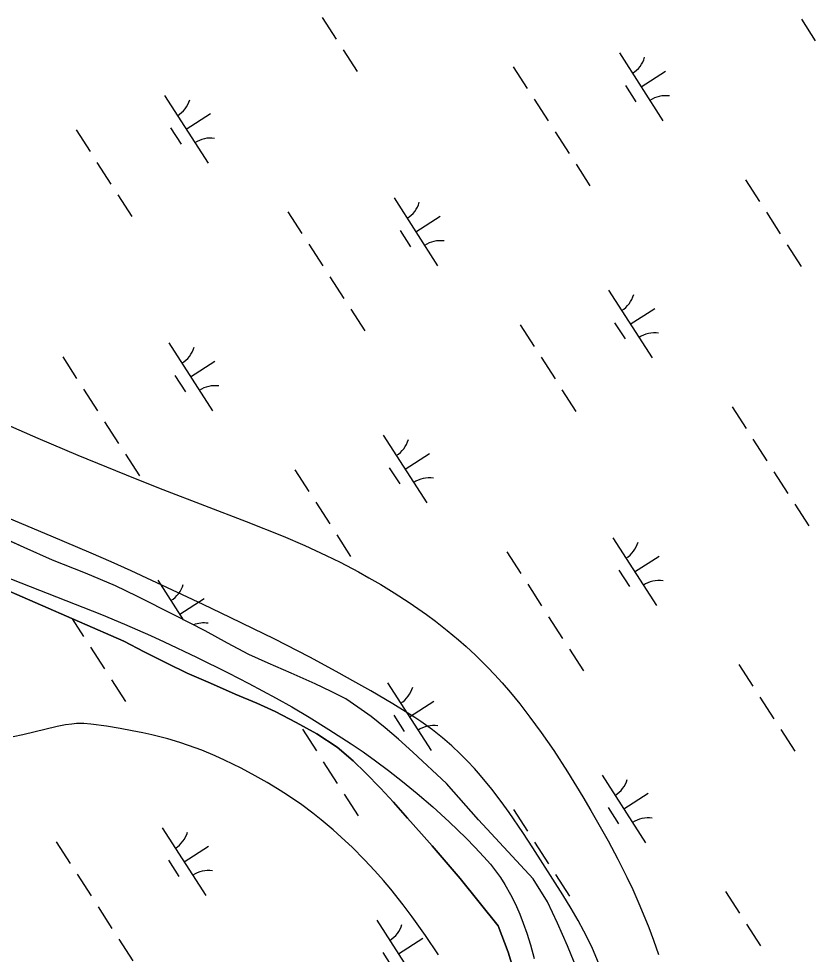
# Model space of a CAD drawing. Extents: x 3937982 to 3958556, y 219448 to 241894.
# Drawn here: x 3950347 to 3950841, y 228975 to 229556 of the extents above; entities that cross this region are included whole.
import ezdxf

# ---------------------------------------------------------------- set-up
doc = ezdxf.new("R2010")
doc.units = 0
for name, color, linetype in [('V-SITE-VEGE', 7, 'Continuous'), ('V-TOPO-SHOR', 7, 'Continuous'), ('V-WETL-SWMP', 7, 'Continuous')]:
    doc.layers.add(name, color=color, linetype=linetype)

msp = doc.modelspace()

# ---------------------------------------------------------------- linework, layer by layer
at = {"layer": 'V-SITE-VEGE'}
for points in [[(3950338.381, 229304.27), (3950358.526, 229295.312), (3950383.356, 229284.826), (3950419.011, 229270.287), (3950436.214, 229263.453), (3950487.996, 229243.555), (3950510.923, 229234.371), (3950524.356, 229228.614), (3950537.562, 229222.517), (3950546.243, 229218.237), (3950557.673, 229212.239), (3950564.139, 229208.646), (3950571.464, 229204.389), (3950579.763, 229199.307), (3950589.153, 229193.206), (3950599.772, 229185.821), (3950605.389, 229181.693), (3950612.752, 229175.966), (3950619.836, 229170.052), (3950624.407, 229166.007), (3950630.324, 229160.496), (3950637.914, 229152.928), (3950642.106, 229148.499), (3950646.777, 229143.346), (3950651.969, 229137.343), (3950657.724, 229130.335), (3950664.079, 229122.143), (3950671.095, 229112.55), (3950678.831, 229101.305), (3950687.369, 229088.105), (3950696.835, 229072.606), (3950701.793, 229064.172), (3950712.619, 229045.21), (3950718.693, 229033.981), (3950724.339, 229022.686), (3950727.878, 229015.121), (3950732.337, 229004.997), (3950737.846, 228991.433), (3950740.787, 228983.653), (3950743.98, 228974.736)], [(3950706.677, 228969.546), (3950702.852, 228978.468), (3950700.464, 228983.528), (3950697.566, 228989.283), (3950694.041, 228995.826), (3950689.753, 229003.252), (3950684.534, 229011.686), (3950665.949, 229040.917), (3950659.731, 229050.416), (3950651.263, 229062.773), (3950646.282, 229069.647), (3950640.42, 229077.302), (3950633.457, 229085.758), (3950629.607, 229090.129), (3950625.386, 229094.673), (3950620.737, 229099.379), (3950615.601, 229104.229), (3950609.901, 229109.198), (3950603.548, 229114.248), (3950596.438, 229119.335), (3950592.622, 229121.832), (3950578.993, 229130.288), (3950565.283, 229138.418), (3950556.102, 229143.678), (3950543.81, 229150.508), (3950527.34, 229159.322), (3950505.242, 229170.638), (3950492.551, 229176.921), (3950477.992, 229183.976), (3950461.288, 229191.916), (3950416.457, 229212.82), (3950404.141, 229218.444), (3950391.767, 229223.91), (3950366.906, 229234.519), (3950317.052, 229255.425)], [(3950335.463, 229210.367), (3950347.956, 229205.376), (3950398.06, 229185.721), (3950412.308, 229179.849), (3950428.498, 229172.79), (3950437.077, 229168.833), (3950457.053, 229159.296), (3950476.701, 229149.582), (3950489.618, 229142.936), (3950506.61, 229133.798), (3950516.203, 229128.4), (3950527.062, 229122.043), (3950539.331, 229114.502), (3950553.174, 229105.478), (3950560.477, 229100.469), (3950568.208, 229094.964), (3950576.382, 229088.892), (3950585.022, 229082.178), (3950594.148, 229074.728), (3950603.782, 229066.427), (3950613.938, 229057.154), (3950624.458, 229046.924), (3950629.922, 229041.345), (3950635.522, 229035.424), (3950639.655, 229030.706), (3950643.415, 229025.86), (3950645.731, 229022.567), (3950648.592, 229018.102), (3950652.043, 229012.028), (3950653.841, 229008.497), (3950655.756, 229004.422), (3950657.773, 228999.705)], [(3950607.423, 228974.484), (3950599.303, 228986.463), (3950591.072, 228997.995), (3950585.452, 229005.462), (3950577.729, 229015.166), (3950573.164, 229020.591), (3950567.782, 229026.694), (3950561.396, 229033.553), (3950553.733, 229041.253), (3950549.471, 229045.306), (3950542.02, 229052.017), (3950534.455, 229058.36), (3950529.339, 229062.39), (3950522.417, 229067.539), (3950512.98, 229074.025), (3950507.468, 229077.552), (3950501.052, 229081.435), (3950493.558, 229085.693), (3950484.762, 229090.342), (3950474.379, 229095.406), (3950468.688, 229098.011), (3950460.442, 229101.477), (3950452.168, 229104.528), (3950446.637, 229106.351), (3950439.241, 229108.54), (3950429.345, 229111.078), (3950423.672, 229112.351), (3950417.174, 229113.668), (3950409.732, 229115.02), (3950401.198, 229116.388), (3950391.416, 229117.777), (3950387.05, 229118.125), (3950382.651, 229118.051), (3950379.704, 229117.801), (3950375.764, 229117.26), (3950370.486, 229116.245), (3950349.324, 229111.02), (3950343.317, 229109.877)], [(3950657.773, 228999.705), (3950659.885, 228994.251), (3950662.074, 228987.95), (3950664.337, 228980.669), (3950666.686, 228972.281)]]:
    msp.add_lwpolyline(points, dxfattribs=at)
at = {"layer": 'V-TOPO-SHOR'}
for points in [[(3950632.147, 229058.28), (3950612.361, 229080.949), (3950591.438, 229100.293), (3950582.456, 229108.307), (3950574.114, 229115.43), (3950565.519, 229122.426), (3950557.313, 229128.271), (3950549.747, 229133.479), (3950540.777, 229138.042), (3950530.658, 229142.729), (3950515.8, 229149.312), (3950501.582, 229155.515), (3950489.542, 229160.961), (3950476.345, 229167.934), (3950462.376, 229175.674), (3950444.31, 229184.926), (3950420.095, 229197.223), (3950406.899, 229203.557), (3950388.201, 229211.405), (3950367.711, 229219.626), (3950350.164, 229227.347), (3950330.052, 229236.464)], [(3950620.67, 229021.922), (3950603.45, 229042.175), (3950596.771, 229049.562), (3950588.164, 229059.368), (3950579.429, 229069.302), (3950571.335, 229077.959), (3950562.091, 229087.507), (3950554.259, 229095.017), (3950544.38, 229103.412), (3950531.815, 229111.667), (3950518.872, 229118.772), (3950505.93, 229125.489), (3950494.531, 229130.683), (3950481.082, 229136.377), (3950465.712, 229143.215), (3950451.368, 229149.289), (3950438.684, 229155.626), (3950424.59, 229162.724), (3950412.034, 229169.19), (3950329.163, 229205.267)], [(3950693.4, 228965.473), (3950687.457, 228980.151), (3950681.26, 228994.059), (3950675.067, 229007.328), (3950666.182, 229021.736), (3950632.147, 229058.28)], [(3950653.38, 228966.581), (3950650.654, 228976.155), (3950644.449, 228992.494), (3950620.67, 229021.922)]]:
    msp.add_lwpolyline(points, dxfattribs=at)
at = {"layer": 'V-WETL-SWMP'}
for p, q in [((3950535.164, 229556.562), (3950543.824, 229543.108)), ((3950832.578, 229555.342), (3950841.238, 229541.888)), ((3950548.154, 229536.381), (3950556.814, 229522.927)), ((3950719.606, 229534.449), (3950746.668, 229492.406)), ((3950653.741, 229525.855), (3950662.401, 229512.401)), ((3950733.137, 229513.428), (3950748.273, 229523.17)), ((3950723.402, 229514.297), (3950729.897, 229504.207)), ((3950437.173, 229508.11), (3950464.235, 229466.067)), ((3950666.731, 229505.674), (3950675.391, 229492.22)), ((3950450.704, 229487.089), (3950465.839, 229496.831)), ((3950382.307, 229486.713), (3950390.967, 229473.259)), ((3950440.969, 229487.958), (3950447.464, 229477.867)), ((3950679.721, 229485.493), (3950688.381, 229472.039)), ((3950395.297, 229466.532), (3950403.956, 229453.079)), ((3950692.711, 229465.312), (3950701.37, 229451.859)), ((3950797.869, 229455.754), (3950806.529, 229442.3)), ((3950408.286, 229446.352), (3950416.946, 229432.898)), ((3950579.739, 229444.42), (3950606.801, 229402.377)), ((3950513.874, 229435.825), (3950522.533, 229422.371)), ((3950593.27, 229423.398), (3950608.405, 229433.141)), ((3950810.859, 229435.573), (3950819.519, 229422.119)), ((3950583.535, 229424.268), (3950590.03, 229414.177)), ((3950526.863, 229415.644), (3950535.523, 229402.19)), ((3950823.849, 229415.392), (3950832.509, 229401.939)), ((3950539.853, 229395.464), (3950548.513, 229382.01)), ((3950712.868, 229387.121), (3950739.93, 229345.078)), ((3950552.843, 229375.283), (3950561.503, 229361.829)), ((3950726.399, 229366.1), (3950741.535, 229375.842)), ((3950658.002, 229365.724), (3950666.662, 229352.271)), ((3950716.664, 229366.969), (3950723.159, 229356.879)), ((3950439.871, 229354.39), (3950466.934, 229312.347)), ((3950374.006, 229345.796), (3950382.666, 229332.342)), ((3950670.992, 229345.544), (3950679.652, 229332.09)), ((3950453.402, 229333.369), (3950468.538, 229343.111)), ((3950443.667, 229334.238), (3950450.162, 229324.148)), ((3950386.996, 229325.615), (3950395.656, 229312.161)), ((3950683.982, 229325.363), (3950692.641, 229311.909)), ((3950789.569, 229314.836), (3950798.229, 229301.382)), ((3950399.986, 229305.434), (3950408.646, 229291.98)), ((3950573.001, 229297.092), (3950600.063, 229255.049)), ((3950802.559, 229294.656), (3950811.219, 229281.202)), ((3950412.976, 229285.253), (3950421.636, 229271.799)), ((3950586.532, 229276.07), (3950601.667, 229285.813)), ((3950518.134, 229275.695), (3950526.794, 229262.241)), ((3950576.797, 229276.939), (3950583.291, 229266.849)), ((3950815.548, 229274.475), (3950824.208, 229261.021)), ((3950531.124, 229255.514), (3950539.784, 229242.06)), ((3950828.538, 229254.294), (3950837.198, 229240.84)), ((3950350.163, 229227.347), (3950330.052, 229236.465)), ((3950544.114, 229235.333), (3950552.774, 229221.88)), ((3950715.566, 229233.402), (3950742.629, 229191.359)), ((3950367.71, 229219.625), (3950350.163, 229227.347)), ((3950649.701, 229224.807), (3950658.361, 229211.353)), ((3950388.201, 229211.404), (3950367.71, 229219.625)), ((3950729.098, 229212.38), (3950744.233, 229222.123)), ((3950406.9, 229203.558), (3950388.201, 229211.404)), ((3950719.362, 229213.249), (3950725.857, 229203.159)), ((3950433.133, 229207.062), (3950448.892, 229182.58)), ((3950420.095, 229197.223), (3950406.9, 229203.558)), ((3950662.691, 229204.626), (3950671.351, 229191.172)), ((3950444.31, 229184.927), (3950420.095, 229197.223)), ((3950446.664, 229186.041), (3950461.8, 229195.783)), ((3950379.855, 229183.199), (3950386.927, 229172.211)), ((3950462.376, 229175.673), (3950444.31, 229184.927)), ((3950675.681, 229184.445), (3950684.341, 229170.991)), ((3950476.344, 229167.935), (3950462.376, 229175.673)), ((3950391.257, 229165.485), (3950399.917, 229152.031)), ((3950489.542, 229160.96), (3950476.344, 229167.935)), ((3950501.583, 229155.515), (3950489.542, 229160.96)), ((3950688.671, 229164.265), (3950697.331, 229150.811)), ((3950515.8, 229149.312), (3950501.583, 229155.515)), ((3950793.83, 229154.706), (3950802.49, 229141.252)), ((3950530.658, 229142.729), (3950515.8, 229149.312)), ((3950404.247, 229145.304), (3950412.907, 229131.85)), ((3950540.778, 229138.042), (3950530.658, 229142.729)), ((3950575.699, 229143.372), (3950602.761, 229101.329)), ((3950549.747, 229133.479), (3950540.778, 229138.042)), ((3950557.312, 229128.27), (3950549.747, 229133.479)), ((3950589.23, 229122.351), (3950604.366, 229132.093)), ((3950806.819, 229134.525), (3950815.479, 229121.071)), ((3950565.519, 229122.425), (3950557.312, 229128.27)), ((3950574.115, 229115.43), (3950565.519, 229122.425)), ((3950579.495, 229123.22), (3950585.99, 229113.129)), ((3950522.824, 229114.597), (3950531.484, 229101.143)), ((3950582.455, 229108.307), (3950574.115, 229115.43)), ((3950819.809, 229114.345), (3950828.469, 229100.891)), ((3950591.439, 229100.292), (3950582.455, 229108.307)), ((3950612.361, 229080.95), (3950591.439, 229100.292)), ((3950535.814, 229094.416), (3950544.474, 229080.962)), ((3950708.828, 229086.074), (3950735.891, 229044.03)), ((3950632.146, 229058.28), (3950612.361, 229080.95)), ((3950548.804, 229074.235), (3950557.464, 229060.781)), ((3950722.36, 229065.052), (3950737.495, 229074.794)), ((3950653.962, 229064.677), (3950662.622, 229051.223)), ((3950712.624, 229065.921), (3950719.119, 229055.831)), ((3950666.183, 229021.735), (3950632.146, 229058.28)), ((3950435.832, 229053.343), (3950462.894, 229011.3)), ((3950369.967, 229044.748), (3950378.627, 229031.294)), ((3950666.952, 229044.496), (3950675.612, 229031.042)), ((3950449.363, 229032.321), (3950464.499, 229042.064)), ((3950439.628, 229033.19), (3950446.123, 229023.1)), ((3950382.957, 229024.567), (3950391.617, 229011.113)), ((3950675.066, 229007.327), (3950666.183, 229021.735)), ((3950679.942, 229024.315), (3950688.602, 229010.861)), ((3950785.529, 229013.789), (3950794.189, 229000.335)), ((3950395.947, 229004.386), (3950404.607, 228990.932)), ((3950681.26, 228994.059), (3950675.066, 229007.327)), ((3950568.961, 228996.044), (3950596.023, 228954.001)), ((3950687.456, 228980.151), (3950681.26, 228994.059)), ((3950798.519, 228993.608), (3950807.179, 228980.154)), ((3950582.492, 228975.023), (3950597.628, 228984.765)), ((3950408.937, 228984.206), (3950417.597, 228970.752)), ((3950693.4, 228965.474), (3950687.456, 228980.151)), ((3950572.757, 228975.892), (3950579.252, 228965.801))]:
    msp.add_line(p, q, dxfattribs=at)
msp.add_lwpolyline([(3950329.164, 229205.267), (3950412.034, 229169.19), (3950424.59, 229162.725), (3950438.684, 229155.626), (3950451.368, 229149.289), (3950465.712, 229143.215), (3950481.083, 229136.377), (3950494.531, 229130.683), (3950505.931, 229125.49), (3950518.872, 229118.771), (3950531.815, 229111.667), (3950544.379, 229103.412), (3950554.259, 229095.017), (3950562.09, 229087.508), (3950571.336, 229077.96), (3950579.428, 229069.302), (3950588.164, 229059.368), (3950596.772, 229049.561), (3950603.451, 229042.175), (3950620.67, 229021.923), (3950644.448, 228992.494), (3950650.655, 228976.156), (3950653.381, 228966.58)], dxfattribs=at)
for centre, start, end in [((3950718.387, 229536.782), 301.99668, 343.540338), ((3950748.287, 229490.33), 81.996677, 123.540335), ((3950435.953, 229510.443), 301.99668, 343.540338), ((3950465.853, 229463.991), 81.996677, 123.540335), ((3950578.519, 229446.753), 301.99668, 343.540338), ((3950608.419, 229400.301), 81.996677, 123.540335), ((3950711.649, 229389.454), 301.99668, 343.540338), ((3950741.549, 229343.002), 81.996677, 123.540335), ((3950438.652, 229356.723), 301.99668, 343.540338), ((3950468.552, 229310.271), 81.996677, 123.540335), ((3950571.781, 229299.425), 301.99668, 343.540338), ((3950601.681, 229252.973), 81.996677, 123.540335), ((3950714.347, 229235.735), 301.99668, 343.540338), ((3950744.247, 229189.283), 81.996677, 123.540335), ((3950431.914, 229209.395), 301.99668, 343.540338), ((3950461.814, 229162.943), 81.996677, 111.773022), ((3950574.48, 229145.705), 301.99668, 343.540338), ((3950604.38, 229099.253), 81.996677, 123.540335), ((3950707.609, 229088.406), 301.99668, 343.540338), ((3950737.509, 229041.955), 81.996677, 123.540335), ((3950434.613, 229055.676), 301.99668, 343.540338), ((3950464.513, 229009.224), 81.996677, 123.540335), ((3950567.742, 228998.377), 301.99668, 343.540338)]:
    msp.add_arc(centre, 17.623, start, end, dxfattribs=at)

doc.saveas('drawing.dxf')
